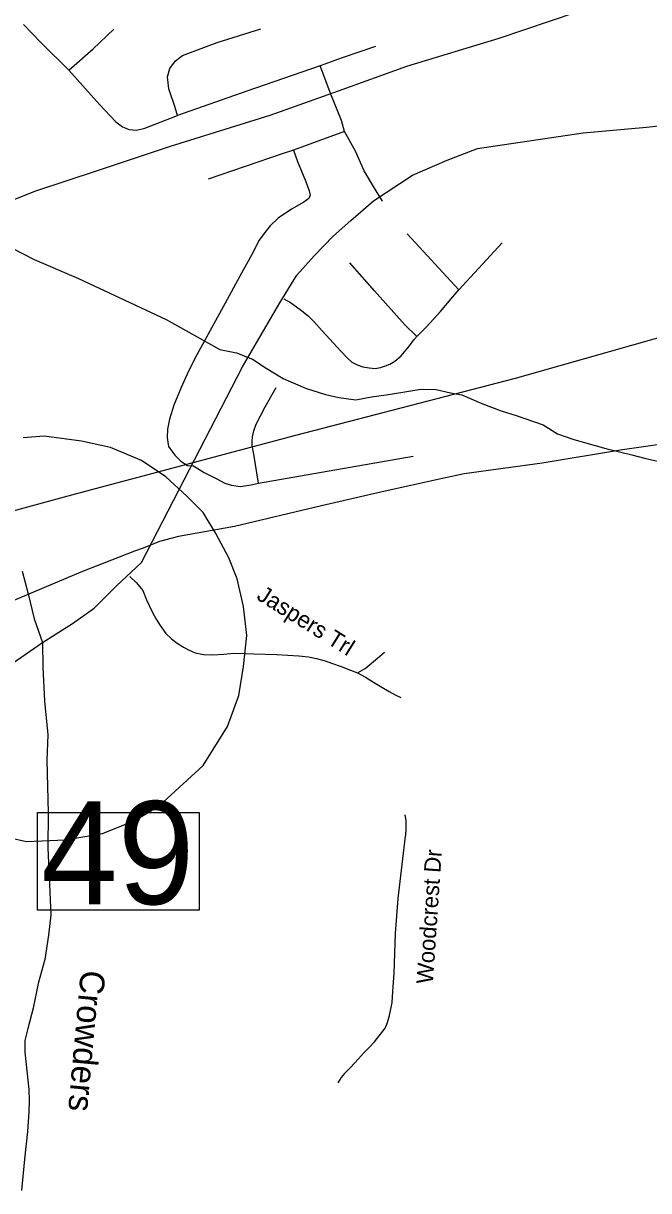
# Model space of a CAD drawing. Extents: x 1268485 to 1426702, y 514839 to 616766.
# Drawn here: x 1335842 to 1338333, y 531349 to 535998 of the extents above; entities that cross this region are included whole.
import ezdxf

# ---------------------------------------------------------------- set-up
doc = ezdxf.new("R2010")
doc.units = 0
for name, color, linetype in [('Old_Level_10', 7, 'Continuous'), ('Old_Level_21', 7, 'Continuous'), ('Old_Level_3', 7, 'Continuous'), ('Old_Level_31', 7, 'Continuous'), ('Old_Level_32', 7, 'Continuous'), ('Old_Level_35', 7, 'Continuous'), ('Old_Level_50', 7, 'Continuous'), ('Old_Level_56', 7, 'Continuous'), ('Old_Level_59', 7, 'Continuous'), ('Old_Level_62', 7, 'Continuous')]:
    doc.layers.add(name, color=color, linetype=linetype)

msp = doc.modelspace()

# ---------------------------------------------------------------- linework, layer by layer
at = {"layer": 'Old_Level_3'}
for points in [[(1335853.761, 532739.415), (1336008.761, 532745.873), (1336157.303, 532771.706), (1336286.469, 532823.373), (1336383.344, 532881.498), (1336557.719, 533042.957), (1336654.594, 533197.956), (1336699.802, 533320.664), (1336719.177, 533436.915), (1336732.094, 533559.623), (1336719.177, 533675.873), (1336693.344, 533785.665), (1336661.053, 533869.623), (1336609.386, 533966.498), (1336557.719, 534050.456), (1336493.135, 534115.04), (1336409.177, 534192.54), (1336312.302, 534257.123), (1336189.594, 534308.79), (1336073.344, 534334.623), (1335924.802, 534353.998), (1335840.844, 534347.54)], [(1335711.677, 532771.706), (1335853.761, 532739.415)]]:
    msp.add_lwpolyline(points, dxfattribs=at)
at = {"layer": 'Old_Level_31'}
msp.add_line((1335917.182, 533530.872), (1335917.182, 533530.872), dxfattribs=at)
msp.add_lwpolyline([(1335898.478, 532855.362), (1336541.903, 532855.362), (1336541.903, 532465.807), (1335898.478, 532465.807), (1335898.478, 532855.362)], dxfattribs=at)
at = {"layer": 'Old_Level_32'}
for points in [[(1335918.274, 533531.965), (1336037.323, 533608.468), (1336123.605, 533669.671), (1336212.072, 533756.011), (1336312.357, 533850.783), (1336715.1, 534629.822), (1336864.114, 534885.159), (1336931.238, 534994.59), (1337001.047, 535072.754), (1337076.225, 535150.918), (1337146.034, 535213.45), (1337237.322, 535291.615), (1337393.049, 535393.229), (1337529.981, 535453.155), (1337651.194, 535499.195), (1338072.652, 535561.946), (1338325.423, 535584.471), (1338566.068, 535611.041), (1338980.922, 535643.91), (1339263.962, 535657.199), (1339545.211, 535678.045), (1339761.356, 535701.496), (1339808.745, 535707.28)], [(1334193.932, 532904.991), (1334535.486, 532862.405), (1334755.571, 532861.577), (1334838.32, 532871.121), (1334900.073, 532884.148), (1335112.184, 532972.735), (1335310.871, 533105.614), (1335590.618, 533306.827), (1335814.516, 533460.927), (1335918.274, 533531.965)]]:
    msp.add_lwpolyline(points, dxfattribs=at)
at = {"layer": 'Old_Level_35'}
for p, q in [((1337577.603, 534937.364), (1337371.218, 535160.512)), ((1336779.131, 534166.419), (1337395.62, 534274.636))]:
    msp.add_line(p, q, dxfattribs=at)
for points in [[(1335842.965, 535993.997), (1335914.426, 535919.204), (1336022.591, 535812.116)], [(1336022.591, 535812.116), (1336120.401, 535897.315), (1336202.114, 535975.543)], [(1336456.481, 535631.414), (1336447.254, 535662.582), (1336422.032, 535737.375), (1336416.086, 535784.588), (1336425.416, 535817.96), (1336448.382, 535849.026), (1336475.961, 535869.684), (1336614.166, 535921.511), (1336787.845, 535976.773)], [(1337244.701, 535906.491), (1337112.545, 535860.509), (1337023.86, 535829.443)], [(1336022.591, 535812.116), (1336145.725, 535675.192), (1336210.111, 535606.141), (1336236.665, 535586.559), (1336263.732, 535575.332), (1336292.952, 535572.769), (1336326.171, 535580.202), (1336456.481, 535631.414)], [(1337023.86, 535829.443), (1336732.584, 535728.147), (1336456.481, 535631.414)], [(1337121.67, 535566.976), (1337108.957, 535611.883), (1337066.409, 535716.613), (1337023.86, 535829.443)], [(1337121.67, 535566.976), (1337022.732, 535531.297), (1336918.669, 535493.311)], [(1337272.793, 535290.207), (1337236.704, 535348.391), (1337199.897, 535410.522), (1337165.346, 535488.749), (1337121.67, 535566.976)], [(1336918.669, 535493.311), (1336934.15, 535447.329), (1336966.241, 535371.357), (1336981.209, 535331.115), (1336984.49, 535314.455), (1336978.954, 535299.999), (1336959.371, 535286.208), (1336909.851, 535257.45), (1336857.05, 535221.771), (1336825.882, 535191.834), (1336804.044, 535165.382), (1336780.976, 535134.317), (1336750.218, 535075.262), (1336710.746, 535003.134), (1336638.26, 534869.645), (1336533.581, 534678.588), (1336500.26, 534612.92), (1336470.22, 534547.355), (1336441.512, 534477.175), (1336424.288, 534421.196), (1336416.086, 534381.621), (1336414.958, 534346.865), (1336420.7, 534312.57), (1336444.998, 534278.07), (1336469.092, 534253.874), (1336495.646, 534237.829), (1336520.355, 534236.239)], [(1336918.669, 535493.311), (1336873.352, 535478.547), (1336578.077, 535377.713)], [(1337577.603, 534937.364), (1337655.421, 535022.358), (1337749.129, 535123.449)], [(1337409.051, 534751.33), (1337361.786, 534797.826), (1337241.113, 534932.238), (1337142.483, 535044.401)], [(1337409.051, 534751.33), (1337448.216, 534789.829), (1337503.477, 534850.883), (1337553.612, 534909.015), (1337577.603, 534937.364)], [(1336880.016, 534900.711), (1336905.955, 534886.511), (1336945.223, 534858.111), (1336977.211, 534832.685), (1336999.151, 534810.898), (1337032.472, 534773.117), (1337106.599, 534693.198), (1337131.41, 534666.233), (1337150.275, 534648.804), (1337172.01, 534637.936), (1337194.669, 534630.709), (1337219.275, 534625.582), (1337243.984, 534624.147), (1337265.104, 534627.735), (1337285.404, 534634.297), (1337302.116, 534640.807), (1337321.801, 534652.444), (1337347.227, 534674.231), (1337379.831, 534713.498), (1337398.08, 534738.258), (1337409.051, 534751.33)], [(1336779.131, 534166.419), (1336760.266, 534282.684), (1336753.704, 534316.825), (1336753.294, 534333.178), (1336754.524, 534351.068), (1336759.651, 534375.367), (1336769.493, 534401.204), (1336805.172, 534470.255), (1336848.848, 534547.355)], [(1336520.355, 534236.239), (1336562.801, 534209.89), (1336609.86, 534185.233), (1336644.411, 534166.573), (1336670.863, 534158.73), (1336705.414, 534153.808), (1336749.603, 534159.704), (1336779.131, 534166.419)], [(1336265.578, 533794.711), (1336292.85, 533770.566), (1336317.251, 533739.04), (1336331.912, 533702.438), (1336355.288, 533654.814), (1336370.974, 533625.389), (1336386.968, 533599.604), (1336409.729, 533568.231), (1336432.388, 533546.649), (1336455.148, 533529.322), (1336479.96, 533513.123), (1336502.72, 533501.179), (1336526.506, 533491.49), (1336560.135, 533484.98), (1336596.839, 533482.827), (1336640.105, 533486.056), (1336681.116, 533489.901), (1336759.856, 533487.441), (1336852.129, 533483.852), (1336939.789, 533479.546), (1336977.826, 533475.138), (1337010.327, 533468.627), (1337044.263, 533459.399), (1337069.279, 533450.48), (1337108.649, 533437.1), (1337145.661, 533421.772), (1337173.651, 533411.622)], [(1337173.651, 533411.622), (1337203.793, 533428.898), (1337262.746, 533477.854), (1337280.996, 533493.49)], [(1337173.651, 533411.622), (1337205.126, 533393.68), (1337237.422, 533374.815), (1337270.23, 533354.31), (1337299.963, 533336.727), (1337323.851, 533323.809), (1337345.484, 533312.992)], [(1337366.707, 532821.124), (1337366.707, 532821.38), (1337366.707, 532821.637), (1337366.707, 532821.893), (1337366.707, 532822.149), (1337366.707, 532822.354), (1337366.605, 532822.61), (1337366.605, 532822.867), (1337366.605, 532823.123), (1337366.605, 532823.38), (1337366.605, 532823.585), (1337366.605, 532823.79), (1337366.502, 532824.046), (1337366.502, 532824.302), (1337366.502, 532824.558), (1337366.502, 532824.815), (1337366.502, 532825.071), (1337366.502, 532825.328), (1337366.4, 532825.583), (1337366.4, 532825.789), (1337366.4, 532826.045), (1337366.4, 532826.301), (1337366.4, 532826.558), (1337366.297, 532826.814), (1337366.297, 532827.071), (1337366.297, 532827.326), (1337366.297, 532827.583), (1337366.092, 532827.788), (1337366.092, 532828.044), (1337366.092, 532828.249), (1337366.092, 532828.506), (1337366.092, 532828.762), (1337365.99, 532829.019), (1337365.99, 532829.274), (1337365.99, 532829.479), (1337365.887, 532829.736), (1337365.887, 532829.992), (1337365.887, 532830.249), (1337365.887, 532830.505), (1337365.785, 532830.761), (1337365.785, 532831.017), (1337365.785, 532831.274), (1337365.785, 532831.479), (1337365.58, 532831.735), (1337365.58, 532831.94), (1337365.58, 532832.197), (1337365.477, 532832.453), (1337365.477, 532832.709), (1337365.477, 532832.914), (1337365.477, 532833.17), (1337365.374, 532833.427), (1337365.374, 532833.683), (1337365.374, 532833.94), (1337365.272, 532834.196), (1337365.272, 532834.452), (1337365.272, 532834.708), (1337365.169, 532834.862), (1337365.169, 532835.118), (1337365.169, 532835.375), (1337364.964, 532835.631), (1337364.964, 532835.888), (1337364.964, 532836.144), (1337364.862, 532836.4), (1337364.862, 532836.605), (1337364.759, 532836.861), (1337364.759, 532837.118), (1337364.759, 532837.374), (1337364.657, 532837.579), (1337364.657, 532837.836), (1337364.657, 532838.041), (1337364.452, 532838.297), (1337364.452, 532838.553), (1337364.349, 532838.809), (1337364.349, 532839.066), (1337364.349, 532839.322), (1337364.247, 532839.579), (1337364.247, 532839.732), (1337364.144, 532839.989), (1337364.144, 532840.245), (1337364.144, 532840.501), (1337364.042, 532840.757), (1337364.042, 532841.014), (1337363.837, 532841.27), (1337363.837, 532841.475), (1337363.734, 532841.68), (1337363.734, 532841.937), (1337363.734, 532842.193), (1337363.632, 532842.449), (1337363.632, 532842.705), (1337363.529, 532842.962), (1337363.529, 532843.167), (1337363.426, 532843.372), (1337363.426, 532843.628), (1337363.221, 532843.885), (1337363.221, 532844.141), (1337363.119, 532844.397), (1337363.119, 532844.602), (1337363.016, 532844.858), (1337363.016, 532845.063), (1337362.914, 532845.32)], [(1337364.862, 532761.197), (1337364.964, 532761.812), (1337364.964, 532762.377), (1337365.169, 532762.992), (1337365.169, 532763.607), (1337365.272, 532764.17), (1337365.272, 532764.837), (1337365.374, 532765.452), (1337365.477, 532766.016), (1337365.477, 532766.631), (1337365.58, 532767.195), (1337365.58, 532767.81), (1337365.785, 532768.426), (1337365.785, 532768.989), (1337365.887, 532769.604), (1337365.887, 532770.271), (1337365.887, 532770.835), (1337365.99, 532771.45), (1337365.99, 532772.065), (1337366.092, 532772.629), (1337366.092, 532773.244), (1337366.297, 532773.859), (1337366.297, 532774.423), (1337366.297, 532775.038), (1337366.4, 532775.705), (1337366.4, 532776.268), (1337366.502, 532776.884), (1337366.502, 532777.499), (1337366.502, 532778.063), (1337366.605, 532778.678), (1337366.605, 532779.293), (1337366.605, 532779.857), (1337366.707, 532780.524), (1337366.707, 532781.139), (1337366.707, 532781.754), (1337366.912, 532782.317), (1337366.912, 532782.933), (1337366.912, 532783.548), (1337366.912, 532784.112), (1337367.015, 532784.727), (1337367.015, 532785.393), (1337367.015, 532785.958), (1337367.015, 532786.573), (1337367.117, 532787.188), (1337367.117, 532787.751), (1337367.117, 532788.367), (1337367.117, 532788.982), (1337367.117, 532789.649), (1337367.117, 532790.212), (1337367.22, 532790.827), (1337367.22, 532791.442), (1337367.22, 532792.007), (1337367.22, 532792.622), (1337367.22, 532793.237), (1337367.22, 532793.8), (1337367.22, 532794.416), (1337367.425, 532795.082), (1337367.425, 532795.698), (1337367.425, 532796.261), (1337367.425, 532796.876), (1337367.425, 532797.491), (1337367.425, 532798.056), (1337367.425, 532798.671), (1337367.425, 532799.337), (1337367.425, 532799.901), (1337367.425, 532800.516), (1337367.425, 532801.131), (1337367.425, 532801.747), (1337367.425, 532802.31), (1337367.425, 532802.925), (1337367.425, 532803.54), (1337367.425, 532804.105), (1337367.425, 532804.771), (1337367.425, 532805.386), (1337367.425, 532805.95), (1337367.425, 532806.565), (1337367.425, 532807.18), (1337367.425, 532807.796), (1337367.22, 532808.359), (1337367.22, 532809.026), (1337367.22, 532809.641), (1337367.22, 532810.205), (1337367.22, 532810.82), (1337367.22, 532811.435), (1337367.22, 532811.999), (1337367.22, 532812.614), (1337367.117, 532813.229), (1337367.117, 532813.895), (1337367.117, 532814.46), (1337367.117, 532815.075), (1337367.117, 532815.69), (1337367.015, 532816.254), (1337367.015, 532816.869), (1337367.015, 532817.484), (1337367.015, 532818.048), (1337366.912, 532818.663), (1337366.912, 532819.329), (1337366.912, 532819.945), (1337366.912, 532820.509), (1337366.707, 532821.124)], [(1337164.423, 531859.686), (1337199.897, 531899.261), (1337219.89, 531919.868), (1337241.01, 531942.117), (1337283.046, 531996.455), (1337293.401, 532019.011), (1337300.475, 532046.693), (1337310.728, 532098.981), (1337313.906, 532142.042), (1337319.955, 532215.861), (1337325.082, 532372.726), (1337335.334, 532512.264), (1337364.862, 532761.197)], [(1337164.423, 531859.686), (1337142.585, 531836.515), (1337122.08, 531816.01), (1337107.727, 531799.555), (1337095.423, 531779.049)]]:
    msp.add_lwpolyline(points, dxfattribs=at)
at = {"layer": 'Old_Level_50'}
msp.add_line((1335917.182, 533530.872), (1335917.182, 533530.872), dxfattribs=at)
at = {"layer": 'Old_Level_56'}
for points in [[(1335244.8, 533905.241), (1336049.97, 534123.747), (1336927.703, 534358.6), (1337803.07, 534585.298), (1338542.036, 534795.131), (1338952.499, 534898.122), (1339411.729, 535028.145), (1339888.558, 535147.808), (1340361.302, 535263.353), (1340892.171, 535383.729), (1341367.2, 535503.428), (1341797.344, 535600.02), (1342504.548, 535812.493), (1343016.182, 535971.275), (1343475.975, 536129.299), (1343723.954, 536211.95), (1343776.396, 536232.704)], [(1338146.042, 536076.519), (1337736.855, 535937.484), (1337368.233, 535825.647), (1337095.931, 535727.478), (1336823.674, 535631.51), (1336426.804, 535508.035), (1336136.306, 535410.433), (1335890.568, 535329.739), (1335745.16, 535273.037)], [(1341221.335, 535066.352), (1340512.533, 534863.917), (1340013.219, 534720.694), (1339948.735, 534698.181), (1339904.014, 534673.268), (1339782.44, 534597.878), (1339652.343, 534506.651), (1339435.535, 534481.401), (1339056.196, 534423.606), (1338608.38, 534353.582), (1338229.121, 534299.787), (1337909.707, 534246.788), (1337598.494, 534203.629), (1337512.091, 534185.559), (1337270.917, 534132.786), (1337029.463, 534076.016), (1336683.447, 533993.738), (1336460.557, 533954.604), (1336384.109, 533934.132), (1336319.346, 533907.622), (1336285.102, 533896.306), (1336071.126, 533812.97), (1335762.142, 533681.723)]]:
    msp.add_lwpolyline(points, dxfattribs=at)
at = {"layer": 'Old_Level_59'}
msp.add_lwpolyline([(1335837.224, 533815.883), (1335861.317, 533725.967), (1335885.103, 533627.03), (1335918.274, 533531.965), (1335918.937, 533434.332), (1335925.909, 533297.973), (1335939.032, 533163.919), (1335934.829, 533063.906), (1335940.16, 532853.727), (1335939.032, 532713.42), (1335944.466, 532597.566), (1335951.233, 532447.262), (1335941.39, 532367.036), (1335927.242, 532269.687), (1335901.2, 532174.185), (1335881.002, 532076.118), (1335859.267, 531994.507), (1335848.092, 531947.14), (1335847.066, 531901.209), (1335855.576, 531826.365), (1335863.881, 531752.341), (1335864.803, 531706.358), (1335863.983, 531662.887), (1335858.139, 531584.198), (1335845.733, 531474.495), (1335834.968, 531349.158)], dxfattribs=at)
at = {"layer": 'Old_Level_62'}
msp.add_lwpolyline([(1335747.352, 535128.073), (1335884.447, 535057.265), (1336061.345, 534982.03), (1336410.718, 534818.285), (1336625.136, 534699.452), (1336690.856, 534685.816), (1336754.319, 534660.749), (1336809.478, 534625.172), (1336876.633, 534583.598), (1336965.83, 534545.715), (1337045.391, 534520.288), (1337099.114, 534508.548), (1337166.987, 534498.963), (1337229.322, 534510.035), (1337287.352, 534518.699), (1337345.587, 534527.362), (1337426.07, 534541.357), (1337486.048, 534540.126), (1337543.77, 534526.696), (1337589.599, 534518.391), (1337668.852, 534483.942), (1337746.259, 534454.517), (1337805.929, 534436.883), (1337913.171, 534398.59), (1337970.381, 534363.833), (1338035.895, 534340.355), (1338163.13, 534304.932), (1338266.681, 534279.095), (1338322.353, 534265.664), (1338370.232, 534254.848)], dxfattribs=at)

# ---------------------------------------------------------------- texts
at = {"layer": 'Old_Level_10'}
for s, rotation, p in [('Jaspers Trl', 327.905603, (1336766.941, 533706.911)), ('Woodcrest Dr', 86.108503, (1337473.27, 532170.857))]:
    msp.add_text(s, height=65.61666, rotation=rotation, dxfattribs=at).set_placement(p)
at = {"layer": 'Old_Level_21'}
msp.add_text('Crowders', height=98.425, rotation=264.808772, dxfattribs=at).set_placement((1336071.238, 532229.624))
at = {"layer": 'Old_Level_31'}
msp.add_text('49', height=410.1042, dxfattribs=at).set_placement((1335913.269, 532490.034))

doc.saveas('drawing.dxf')
